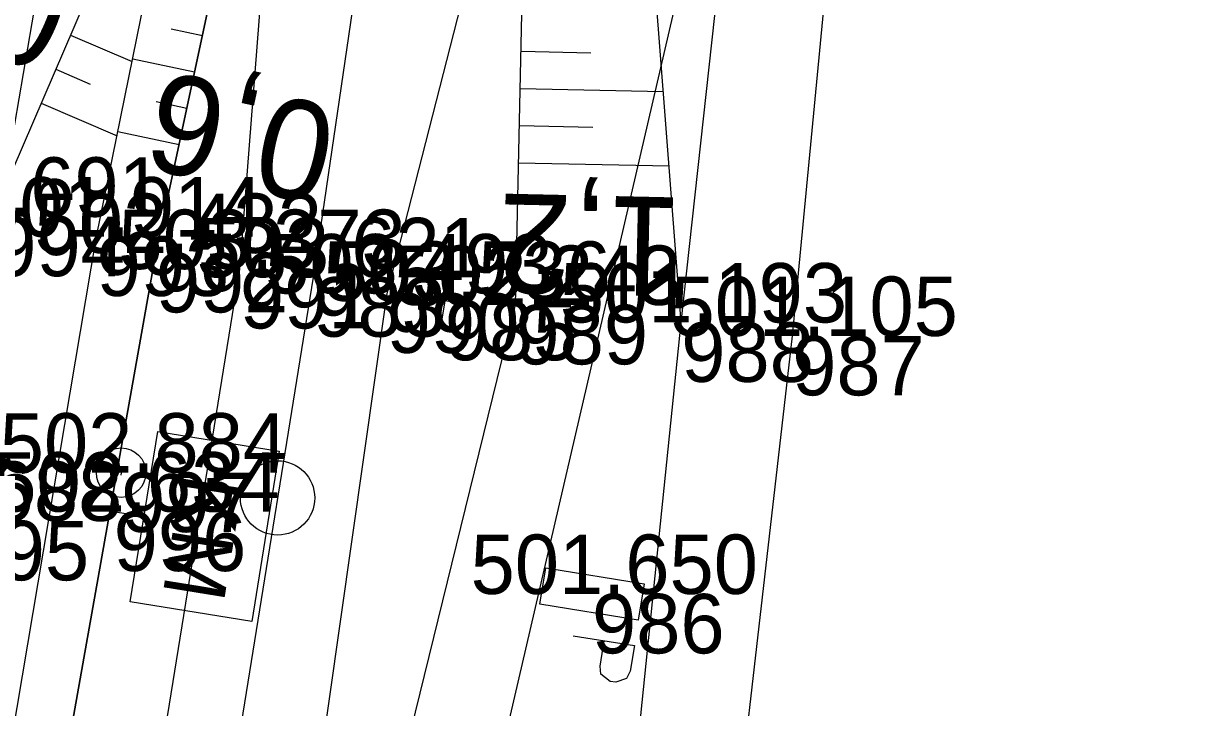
# Model space of a CAD drawing. Extents: x -1234191 to 23050, y -1290331 to -741191.
# Drawn here: x -865151.52 to -865128.07, y -1106402.1 to -1106388.28 of the extents above; entities that cross this region are included whole.
import ezdxf

# ---------------------------------------------------------------- set-up
doc = ezdxf.new("R2010")
doc.units = 0
for name, color, linetype in [('Vrstva 1', 7, 'Continuous'), ('Vrstva 33', 7, 'Continuous'), ('Vrstva 4', 7, 'Continuous'), ('Vrstva 48', 7, 'Continuous'), ('Vrstva 49', 7, 'Continuous'), ('Vrstva 51', 7, 'Continuous'), ('Vrstva 53', 7, 'Continuous'), ('Vrstva 60', 7, 'Continuous'), ('Vrstva 61', 7, 'Continuous'), ('Vrstva 7', 7, 'Continuous')]:
    doc.layers.add(name, color=color, linetype=linetype)

msp = doc.modelspace()

# ---------------------------------------------------------------- linework, layer by layer
at = {"layer": 'Vrstva 1'}
msp.add_lwpolyline([(-865141.694, -1106364.628), (-865143.949, -1106381.706), (-865145.663, -1106393.407), (-865148.036, -1106408.078), (-865150.72, -1106422.779), (-865152.786, -1106432.879), (-865153.146, -1106434.566), (-865154.41, -1106440.229), (-865157.381, -1106452.545), (-865157.84, -1106454.348), (-865160.078, -1106462.781), (-865167.307, -1106487.117), (-865175.71, -1106511.237), (-865184.942, -1106534.458), (-865195.113, -1106557.053), (-865201.678, -1106570.418), (-865208.41, -1106583.473), (-865215.483, -1106596.778), (-865222.489, -1106609.8), (-865233.038, -1106629.537), (-865243.152, -1106649.202), (-865252.852, -1106669.446), (-865261.699, -1106689.97), (-865270.219, -1106713.528)], dxfattribs=at)
at = {"layer": 'Vrstva 33'}
msp.add_lwpolyline([(-865138.983, -1106399.596), (-865139.102, -1106400.331), (-865141.091, -1106400.01), (-865140.972, -1106399.275)], close=True, dxfattribs=at)
for points in [[(-865140.419, -1106400.647), (-865139.181, -1106400.847)], [(-865139.875, -1106401.263), (-865139.792, -1106400.748)], [(-865139.181, -1106400.847), (-865139.264, -1106401.362)], [(-865139.264, -1106401.362), (-865139.341, -1106401.51), (-865139.559, -1106401.586), (-865139.668, -1106401.569), (-865139.856, -1106401.426), (-865139.875, -1106401.263)]]:
    msp.add_lwpolyline(points, dxfattribs=at)
at = {"layer": 'Vrstva 4'}
for points in [[(-865155.449, -1106430.946), (-865155.236, -1106434.907), (-865152.354, -1106422.377), (-865149.514, -1106407.898), (-865147.145, -1106393.241), (-865146.371, -1106383.308), (-865146.113, -1106381.315), (-865145.893, -1106379.606)], [(-865146.371, -1106383.308), (-865146.773, -1106383.256), (-865148.842, -1106392.917), (-865151.408, -1106407.352), (-865153.845, -1106421.796), (-865155.449, -1106430.946)], [(-865141.696, -1106384.025), (-865144.182, -1106393.734), (-865146.293, -1106408.592), (-865149.326, -1106423.215), (-865151.054, -1106436.067), (-865149.832, -1106431.74), (-865149.044, -1106429.517), (-865148.891, -1106428.712), (-865147.086, -1106423.583), (-865145.065, -1106408.17), (-865141.583, -1106393.966), (-865141.364, -1106384.062), (-865141.696, -1106384.025)]]:
    msp.add_lwpolyline(points, dxfattribs=at)
at = {"layer": 'Vrstva 48'}
for p, q in [((-865147.903, -1106388.534), (-865148.532, -1106388.399)), ((-865150.563, -1106388.517), (-865149.32, -1106389.052)), ((-865141.47, -1106388.843), (-865140.063, -1106388.874)), ((-865148.06, -1106389.267), (-865149.309, -1106389)), ((-865150.86, -1106389.205), (-865150.166, -1106389.504)), ((-865141.486, -1106389.593), (-865138.597, -1106389.657)), ((-865151.157, -1106389.894), (-865149.625, -1106390.554)), ((-865148.217, -1106390), (-865148.838, -1106389.867)), ((-865148.374, -1106390.734), (-865149.607, -1106390.47)), ((-865141.503, -1106390.343), (-865140.021, -1106390.375)), ((-865141.52, -1106391.093), (-865138.481, -1106391.16))]:
    msp.add_line(p, q, dxfattribs=at)
at = {"layer": 'Vrstva 49'}
for points in [[(-865162.667, -1106432.527), (-865156.435, -1106432.159), (-865154.642, -1106421.742), (-865152.502, -1106407.169), (-865150.037, -1106392.585), (-865148.005, -1106382.579)], [(-865159.213, -1106430.606), (-865156.844, -1106421.564), (-865153.63, -1106407.188), (-865152.144, -1106392.185), (-865148.005, -1106382.579)], [(-865154.642, -1106421.742), (-865151.408, -1106407.352), (-865148.842, -1106392.917), (-865146.773, -1106383.256), (-865146.697, -1106382.663)], [(-865135.849, -1106439.019), (-865147.501, -1106437.238), (-865148.381, -1106429.639), (-865148.135, -1106428.862), (-865147.086, -1106423.583), (-865145.065, -1106408.17), (-865141.583, -1106393.966), (-865141.364, -1106384.062), (-865141.312, -1106383.596)], [(-865135.849, -1106439.019), (-865140.5, -1106424.596), (-865139.785, -1106409.408), (-865138.236, -1106394.32), (-865139.066, -1106383.604), (-865139.257, -1106384.201), (-865141.312, -1106383.596)]]:
    msp.add_lwpolyline(points, dxfattribs=at)
at = {"layer": 'Vrstva 51'}
for points in [[(-865138.236, -1106394.32), (-865135.692, -1106371.111), (-865132.658, -1106335.397), (-865128.816, -1106306.921), (-865125.925, -1106290.131), (-865124.151, -1106274.078), (-865123.201, -1106257.559), (-865120.26, -1106257.64), (-865121.936, -1106272.698), (-865123.824, -1106290.015), (-865126.642, -1106307.504), (-865130.6, -1106335.403), (-865133.765, -1106371.25), (-865135.996, -1106394.592)], [(-865135.849, -1106439.019), (-865140.5, -1106424.596), (-865139.785, -1106409.408), (-865138.236, -1106394.32)], [(-865135.996, -1106394.592), (-865137.739, -1106409.776), (-865138.142, -1106424.327), (-865130.045, -1106439.863)]]:
    msp.add_lwpolyline(points, dxfattribs=at)
at = {"layer": 'Vrstva 53'}
for points in [[(-865227.657, -1105917.883), (-865232.359, -1105922.352), (-865183.089, -1106010.413), (-865167.993, -1106045.384), (-865144.776, -1106101.17), (-865131.987, -1106166.385), (-865125.846, -1106219.007), (-865125.39, -1106238.65), (-865125.959, -1106278.896), (-865132.866, -1106334.647), (-865136.846, -1106381.378), (-865151.633, -1106445.098), (-865163.441, -1106490.832), (-865178.818, -1106535.037), (-865200.93, -1106584.091), (-865238.815, -1106657.436), (-865256.949, -1106698.525)], [(-865292.282, -1106759.439), (-865281.001, -1106690.918), (-865292.094, -1106688.295), (-865256.125, -1106617.237), (-865192.39, -1106497.22), (-865182.07, -1106466.18), (-865172.595, -1106441.084), (-865160.974, -1106443.618), (-865159.329, -1106435.017), (-865146.435, -1106359.55), (-865157.508, -1106356.946), (-865157.004, -1106331.907), (-865151.899, -1106265.922), (-865152.14, -1106213.17), (-865160.59, -1106155.82), (-865173.125, -1106100.651), (-865192.842, -1106055.27), (-865212.4, -1106009.433), (-865251.569, -1105941.084), (-865241.975, -1105927.132)]]:
    msp.add_lwpolyline(points, dxfattribs=at)
at = {"layer": 'Vrstva 60'}
for p, q in [((-865150.037, -1106392.585), (-865150.037, -1106392.585)), ((-865148.842, -1106392.917), (-865148.842, -1106392.917)), ((-865147.145, -1106393.241), (-865147.145, -1106393.241)), ((-865145.663, -1106393.407), (-865145.663, -1106393.407)), ((-865144.182, -1106393.734), (-865144.182, -1106393.734)), ((-865143.008, -1106393.883), (-865143.008, -1106393.883)), ((-865141.583, -1106393.966), (-865141.583, -1106393.966)), ((-865138.236, -1106394.32), (-865138.236, -1106394.32)), ((-865135.996, -1106394.592), (-865135.996, -1106394.592)), ((-865149.542, -1106397.352), (-865149.542, -1106397.352)), ((-865149.693, -1106398.14), (-865149.693, -1106398.14)), ((-865140.037, -1106399.803), (-865140.037, -1106399.803))]:
    msp.add_line(p, q, dxfattribs=at)
at = {"layer": 'Vrstva 7'}
for p, q in [((-865142.928, -1106393.389), (-865143.088, -1106394.377)), ((-865142.514, -1106393.963), (-865143.502, -1106393.803)), ((-865149.534, -1106397.303), (-865149.55, -1106397.401)), ((-865149.693, -1106398.14), (-865149.078, -1106398.239))]:
    msp.add_line(p, q, dxfattribs=at)
msp.add_lwpolyline([(-865148.8, -1106396.52), (-865146.349, -1106396.916), (-865146.906, -1106400.36), (-865149.357, -1106399.963)], close=True, dxfattribs=at)
for centre, radius in [((-865149.542, -1106397.352), 0.5), ((-865146.384, -1106397.863), 0.75)]:
    msp.add_circle(centre, radius, dxfattribs=at)

# ---------------------------------------------------------------- texts
at = {"layer": 'Vrstva 48'}
for s, rotation, p in [('0,6', 156.6909, (-865150.379, -1106387.5)), ('0,6', 167.9131, (-865145.098, -1106390.001)), ('1,2', 178.7341, (-865138.198, -1106391.798))]:
    msp.add_text(s, height=2, rotation=rotation, dxfattribs=at).set_placement(p)
at = {"layer": 'Vrstva 60'}
for s, p in [('994', (-865152.144, -1106393.385)), ('993', (-865150.037, -1106393.785)), ('992', (-865148.842, -1106394.117)), ('991', (-865147.145, -1106394.441)), ('983', (-865145.663, -1106394.607)), ('990', (-865144.182, -1106394.934)), ('985', (-865143.008, -1106395.083)), ('989', (-865141.583, -1106395.166)), ('988', (-865138.236, -1106395.52)), ('987', (-865135.996, -1106395.792)), ('997', (-865149.542, -1106398.552)), ('996', (-865149.693, -1106399.34)), ('995', (-865152.865, -1106399.528)), ('986', (-865140.037, -1106401.003))]:
    msp.add_text(s, height=1.2, dxfattribs=at).set_placement(p)
at = {"layer": 'Vrstva 61'}
for s, p in [('502.691', (-865154.501, -1106392.185)), ('501.914', (-865152.488, -1106392.585)), ('502.432', (-865151.29, -1106392.917)), ('503.373', (-865149.597, -1106393.241)), ('503.621', (-865148.02, -1106393.407)), ('503.493', (-865146.634, -1106393.734)), ('503.536', (-865145.46, -1106393.883)), ('502.243', (-865144.035, -1106393.966)), ('501.193', (-865140.688, -1106394.32)), ('501.105', (-865138.452, -1106394.592)), ('502.884', (-865151.993, -1106397.352)), ('502.634', (-865152.144, -1106398.14)), ('502.688', (-865155.319, -1106398.328)), ('501.650', (-865142.488, -1106399.803))]:
    msp.add_text(s, height=1.2, dxfattribs=at).set_placement(p)
at = {"layer": 'Vrstva 7'}
msp.add_text('KM', height=1.2469, rotation=260.8121, dxfattribs=at).set_placement((-865148.305, -1106397.334))

doc.saveas('drawing.dxf')
